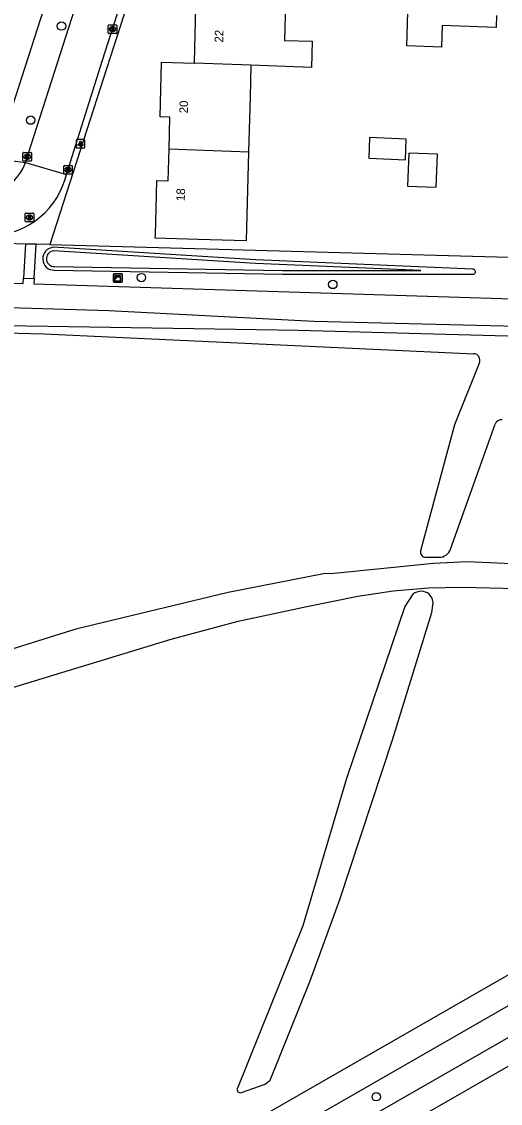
# Model space of a CAD drawing. Extents: x 158461 to 159795, y 387220 to 388672.
# Drawn here: x 159438.9 to 159494.9, y 387610.7 to 387737.1 of the extents above; entities that cross this region are included whole.
import ezdxf

# ---------------------------------------------------------------- set-up
doc = ezdxf.new("R2010")
doc.units = 0
for name, color, linetype in [('IMGEO_Boom', 7, 'Continuous'), ('IMGEO_Fietspad_gesloten', 7, 'Continuous'), ('IMGEO_Groenvoorziening', 7, 'Continuous'), ('IMGEO_Kast', 7, 'Continuous'), ('IMGEO_Kolk', 7, 'Continuous'), ('IMGEO_Lichtpunt', 7, 'Continuous'), ('IMGEO_Pand', 7, 'Continuous'), ('IMGEO_Pand_nummerreeks', 7, 'Continuous'), ('IMGEO_Rijbaan_lokaal_open', 7, 'Continuous'), ('IMGEO_Rioolput', 7, 'Continuous'), ('IMGEO_Voetpad_halfverhard', 7, 'Continuous'), ('IMGEO_Voetpad_onverhard', 7, 'Continuous'), ('IMGEO_Voetpad_open', 7, 'Continuous'), ('IMGEO_Waterloop', 7, 'Continuous')]:
    doc.layers.add(name, color=color, linetype=linetype)

msp = doc.modelspace()

# ---------------------------------------------------------------- linework, layer by layer
at = {"layer": 'IMGEO_Boom'}
for centre in [(159443.6, 387736.61), (159440, 387725.62), (159452.94, 387707.23), (159475.29, 387706.42), (159480.36, 387611.52)]:
    msp.add_circle(centre, 0.489, dxfattribs=at)
at = {"layer": 'IMGEO_Fietspad_gesloten'}
for points in [[(159371.38, 387548.12), (159385.1, 387555.05), (159394.71, 387560.44), (159619.51, 387689.42)], [(159607.8, 387679.41), (159396.15, 387557.86), (159386.49, 387552.45), (159374.55, 387546.42), (159357, 387538.15)]]:
    msp.add_lwpolyline(points, dxfattribs=at)
at = {"layer": 'IMGEO_Groenvoorziening'}
for points in [[(159442.22, 387711.09), (159524.07, 387708.84)], [(159491.66, 387708.21), (159466.28, 387709.3), (159442.64, 387710.77)], [(159442.75, 387708.09), (159469.4, 387707.61), (159491.56, 387707.62)]]:
    msp.add_lwpolyline(points, dxfattribs=at)
for centre, radius, start, end in [((159442.75, 387709.43), 1.34, 94.5603, 270.3239), ((159491.64, 387707.91), 0.302, 253.2461, 86.3836)]:
    msp.add_arc(centre, radius, start, end, dxfattribs=at)
at = {"layer": 'IMGEO_Kast'}
for p, q in [((159449.68, 387706.76), (159449.68, 387707.6)), ((159449.68, 387707.6), (159449.68, 387706.76)), ((159449.75, 387707.68), (159450.59, 387707.68)), ((159450.59, 387707.68), (159449.75, 387707.68)), ((159450.68, 387707.61), (159450.68, 387706.77)), ((159450.68, 387706.77), (159450.68, 387707.61)), ((159450.6, 387706.69), (159449.76, 387706.69)), ((159449.76, 387706.69), (159450.6, 387706.69))]:
    msp.add_line(p, q, dxfattribs=at)
for points in [[(159449.87, 387707.48), (159450.47, 387707.48), (159450.47, 387707.39), (159449.87, 387707.39), (159449.87, 387707.48)], [(159449.87, 387707.3), (159450.47, 387707.3), (159450.47, 387706.81), (159449.87, 387706.81), (159449.87, 387707.3)]]:
    msp.add_lwpolyline(points, dxfattribs=at)
msp.add_circle((159449.96, 387707.15), 0.0377, dxfattribs=at)
for centre, start, end in [((159449.76, 387707.61), 92.4484, 184.2845), ((159449.76, 387707.61), 92.4484, 184.2845), ((159450.6, 387707.61), 2.4484, 94.2845), ((159450.6, 387707.61), 2.4484, 94.2845), ((159449.76, 387706.76), 182.4484, 274.2845), ((159449.76, 387706.76), 182.4484, 274.2845), ((159450.6, 387706.76), 272.4484, 4.2845), ((159450.6, 387706.76), 272.4484, 4.2845)]:
    msp.add_arc(centre, 0.0779, start, end, dxfattribs=at)
at = {"layer": 'IMGEO_Kolk'}
for p, q in [((159449.05, 387735.81), (159449.05, 387736.66)), ((159449.13, 387736.74), (159449.98, 387736.74)), ((159449.54, 387736.52), (159449.57, 387736.52)), ((159449.56, 387735.96), (159449.54, 387735.96)), ((159450.05, 387736.66), (159450.05, 387735.81)), ((159449.98, 387735.74), (159449.13, 387735.74)), ((159439.1, 387720.92), (159439.1, 387721.77)), ((159439.17, 387721.85), (159440.03, 387721.85)), ((159440.03, 387720.84), (159439.17, 387720.84)), ((159439.61, 387721.07), (159439.58, 387721.07)), ((159439.59, 387721.62), (159439.61, 387721.62)), ((159440.1, 387721.77), (159440.1, 387720.92)), ((159443.86, 387719.39), (159443.86, 387720.24)), ((159443.94, 387720.31), (159444.79, 387720.31)), ((159444.35, 387720.09), (159444.37, 387720.09)), ((159444.37, 387719.53), (159444.35, 387719.53)), ((159444.86, 387720.24), (159444.86, 387719.39)), ((159444.79, 387719.31), (159443.94, 387719.31))]:
    msp.add_line(p, q, dxfattribs=at)
for points in [[(159449.05, 387735.81), (159449.05, 387736.66)], [(159449.13, 387736.74), (159449.98, 387736.74)], [(159449.37, 387736.44), (159449.5, 387736.44), (159449.5, 387736.29), (159449.63, 387736.44), (159449.79, 387736.44), (159449.65, 387736.29), (159449.8, 387736.04), (159449.65, 387736.04), (159449.56, 387736.2), (159449.5, 387736.14), (159449.5, 387736.04), (159449.37, 387736.04), (159449.37, 387736.44)], [(159450.05, 387736.66), (159450.05, 387735.81)], [(159449.98, 387735.74), (159449.13, 387735.74)], [(159439.1, 387720.92), (159439.1, 387721.77)], [(159439.17, 387721.85), (159440.03, 387721.85)], [(159440.03, 387720.84), (159439.17, 387720.84)], [(159439.42, 387721.54), (159439.54, 387721.54), (159439.54, 387721.39), (159439.67, 387721.54), (159439.84, 387721.54), (159439.69, 387721.39), (159439.84, 387721.14), (159439.69, 387721.14), (159439.61, 387721.31), (159439.54, 387721.24), (159439.54, 387721.14), (159439.42, 387721.14), (159439.42, 387721.54)], [(159440.1, 387721.77), (159440.1, 387720.92)], [(159443.86, 387719.39), (159443.86, 387720.24)], [(159443.94, 387720.31), (159444.79, 387720.31)], [(159444.18, 387720.01), (159444.31, 387720.01), (159444.31, 387719.86), (159444.43, 387720.01), (159444.6, 387720.01), (159444.45, 387719.86), (159444.61, 387719.61), (159444.45, 387719.61), (159444.37, 387719.78), (159444.31, 387719.71), (159444.31, 387719.61), (159444.18, 387719.61), (159444.18, 387720.01)], [(159444.86, 387720.24), (159444.86, 387719.39)], [(159444.79, 387719.31), (159443.94, 387719.31)]]:
    msp.add_lwpolyline(points, dxfattribs=at)
for centre, start, end in [((159449.13, 387736.66), 91.552, 178.448), ((159449.13, 387736.66), 91.552, 178.448), ((159449.98, 387736.66), 1.552, 88.448), ((159449.98, 387736.66), 1.552, 88.448), ((159449.13, 387735.81), 181.552, 268.448), ((159449.13, 387735.81), 181.552, 268.448), ((159449.98, 387735.81), 271.552, 358.448), ((159449.98, 387735.81), 271.552, 358.448), ((159439.17, 387721.77), 91.552, 178.448), ((159439.17, 387721.77), 91.552, 178.448), ((159439.17, 387720.92), 181.552, 268.448), ((159439.17, 387720.92), 181.552, 268.448), ((159440.02, 387721.77), 1.552, 88.448), ((159440.02, 387721.77), 1.552, 88.448), ((159440.02, 387720.92), 271.552, 358.448), ((159440.02, 387720.92), 271.552, 358.448), ((159443.94, 387720.24), 91.552, 178.448), ((159443.94, 387720.24), 91.552, 178.448), ((159444.79, 387720.24), 1.552, 88.448), ((159444.79, 387720.24), 1.552, 88.448), ((159443.94, 387719.39), 181.552, 268.448), ((159443.94, 387719.39), 181.552, 268.448), ((159444.79, 387719.39), 271.552, 358.448), ((159444.79, 387719.39), 271.552, 358.448)]:
    msp.add_arc(centre, 0.0765, start, end, dxfattribs=at)
for centre, major_axis, ratio, start_param, end_param in [((159449.54, 387736.24), (-0.387, 0.002), 0.722429, 4.712389, 7.853982), ((159449.56, 387736.24), (-0.39, 0.002), 0.717154, 1.570796, 4.712389), ((159439.59, 387721.34), (-0.387, 0.002), 0.722429, 4.712389, 7.853982), ((159439.61, 387721.34), (-0.39, 0.002), 0.717154, 1.570796, 4.712389), ((159444.35, 387719.81), (-0.387, 0.002), 0.722429, 4.712389, 7.853982), ((159444.37, 387719.81), (-0.39, 0.002), 0.717154, 1.570796, 4.712389)]:
    msp.add_ellipse(centre, major_axis=major_axis, ratio=ratio, start_param=start_param, end_param=end_param, dxfattribs=at)
at = {"layer": 'IMGEO_Lichtpunt'}
for p, q in [((159445.31, 387723.27), (159445.31, 387722.46)), ((159445.31, 387723.27), (159445.31, 387722.46)), ((159446.22, 387723.37), (159445.41, 387723.37)), ((159446.22, 387723.37), (159445.41, 387723.37)), ((159446.31, 387722.46), (159446.31, 387723.27)), ((159446.31, 387722.46), (159446.31, 387723.27)), ((159445.41, 387722.37), (159446.22, 387722.37)), ((159445.41, 387722.37), (159446.22, 387722.37))]:
    msp.add_line(p, q, dxfattribs=at)
for points in [[(159445.69, 387722.93), (159445.73, 387722.91), (159445.54, 387722.64), (159445.5, 387722.67), (159445.69, 387722.93)], [(159445.79, 387722.89), (159445.84, 387722.89), (159445.84, 387722.56), (159445.79, 387722.56), (159445.79, 387722.89)], [(159445.9, 387722.91), (159445.94, 387722.93), (159446.12, 387722.67), (159446.09, 387722.64), (159445.9, 387722.91)]]:
    msp.add_lwpolyline(points, dxfattribs=at)
msp.add_circle((159445.81, 387723.07), 0.0994, dxfattribs=at)
for centre, start, end in [((159445.41, 387723.27), 90, 180), ((159445.41, 387723.27), 90, 180), ((159446.22, 387723.27), 0, 90), ((159446.22, 387723.27), 0, 90), ((159445.41, 387722.46), 180, 270), ((159445.41, 387722.46), 180, 270), ((159446.22, 387722.46), 270, 0), ((159446.22, 387722.46), 270, 360)]:
    msp.add_arc(centre, 0.0946, start, end, dxfattribs=at)
at = {"layer": 'IMGEO_Pand'}
for points in [[(159494.4, 387737.85), (159494.36, 387736.44), (159488.08, 387736.67), (159487.98, 387734.14), (159483.92, 387734.29), (159484.07, 387738.24), (159484.27, 387743.8), (159484.46, 387748.79), (159491.06, 387748.55), (159491.01, 387747.25), (159494.74, 387747.12)], [(159459.13, 387732.27), (159459.14, 387732.4), (159459.31, 387738.77), (159460.65, 387738.74), (159460.76, 387742.46)], [(159469.83, 387742.14), (159469.63, 387734.92), (159472.88, 387734.83), (159472.8, 387731.79), (159465.73, 387732.04)], [(159456.17, 387722.25), (159456.27, 387725.98), (159455.11, 387726.01), (159455.28, 387732.41), (159459.13, 387732.27)], [(159465.73, 387732.04), (159459.13, 387732.27)], [(159465.73, 387732.04), (159465.62, 387728.35), (159465.45, 387721.92)], [(159479.48, 387721.16), (159483.77, 387721), (159483.86, 387723.41), (159479.57, 387723.58), (159479.48, 387721.16)], [(159465.45, 387721.92), (159465.16, 387711.53), (159459.55, 387711.68), (159454.56, 387711.82), (159454.57, 387712.3), (159454.65, 387715.3), (159454.74, 387718.56), (159456.07, 387718.52), (159456.17, 387722.25)], [(159456.17, 387722.25), (159465.45, 387721.92)], [(159484.01, 387717.91), (159487.38, 387717.79), (159487.53, 387721.64), (159484.15, 387721.77), (159484.01, 387717.91)]]:
    msp.add_lwpolyline(points, dxfattribs=at)
at = {"layer": 'IMGEO_Rijbaan_lokaal_open'}
for points in [[(159439.39, 387720.69), (159446.17, 387741.8), (159448.74, 387750), (159450.31, 387754.99)], [(159444.19, 387719.26), (159448.4, 387732.61), (159453.94, 387750), (159455.1, 387753.65)], [(159439.39, 387720.69), (159444.19, 387719.26)], [(159443.99, 387718.62), (159444.19, 387719.26)]]:
    msp.add_lwpolyline(points, dxfattribs=at)
for centre, radius, start, end in [((159434.56, 387722.24), 5.07, 268.1368, 342.2037), ((159435.14, 387721.41), 9.28, 268.0816, 342.4891)]:
    msp.add_arc(centre, radius, start, end, dxfattribs=at)
at = {"layer": 'IMGEO_Rioolput'}
for p, q in [((159439.36, 387713.82), (159439.36, 387714.68)), ((159439.44, 387714.75), (159440.29, 387714.75)), ((159439.85, 387714.53), (159439.88, 387714.53)), ((159440.36, 387714.68), (159440.36, 387713.82)), ((159440.29, 387713.75), (159439.44, 387713.75)), ((159439.87, 387713.97), (159439.85, 387713.97))]:
    msp.add_line(p, q, dxfattribs=at)
for points in [[(159439.36, 387713.82), (159439.36, 387714.68)], [(159439.44, 387714.75), (159440.29, 387714.75)], [(159439.95, 387714.45), (159439.7, 387714.45), (159439.7, 387714.05)], [(159440.36, 387714.68), (159440.36, 387713.82)], [(159440.29, 387713.75), (159439.44, 387713.75)], [(159439.7, 387714.05), (159439.82, 387714.05), (159439.82, 387714.21), (159439.84, 387714.21)], [(159439.88, 387714.37), (159439.82, 387714.37), (159439.82, 387714.29)], [(159439.82, 387714.29), (159439.88, 387714.29)], [(159439.88, 387714.18), (159439.95, 387714.05), (159440.09, 387714.05), (159440.03, 387714.18)]]:
    msp.add_lwpolyline(points, dxfattribs=at)
for centre, radius, start, end in [((159439.44, 387714.68), 0.0765, 91.552, 178.448), ((159439.44, 387714.68), 0.0765, 91.552, 178.448), ((159439.95, 387714.34), 0.109, 350.3612, 89.416), ((159440.29, 387714.68), 0.0765, 1.552, 88.448), ((159440.29, 387714.68), 0.0765, 1.552, 88.448), ((159439.44, 387713.83), 0.0765, 181.552, 268.448), ((159439.44, 387713.83), 0.0765, 181.552, 268.448), ((159439.83, 387714.16), 0.0533, 26.0293, 88.6989), ((159439.88, 387714.27), 0.0964, 77.0061, 93.1865), ((159439.86, 387714.48), 0.19, 274.7715, 282.9687), ((159439.9, 387714.33), 0.0378, 276.6634, 79.6772), ((159439.95, 387714.34), 0.112, 277.5842, 350.9817), ((159439.93, 387714.12), 0.108, 29.5134, 73.7905), ((159440.29, 387713.83), 0.0765, 271.552, 358.448), ((159440.29, 387713.83), 0.0765, 271.552, 358.448)]:
    msp.add_arc(centre, radius, start, end, dxfattribs=at)
for centre, major_axis, ratio, start_param, end_param in [((159439.85, 387714.25), (-0.387, 0.002), 0.722429, 4.712389, 7.853982), ((159439.87, 387714.25), (-0.39, 0.002), 0.717154, 1.570796, 4.712389)]:
    msp.add_ellipse(centre, major_axis=major_axis, ratio=ratio, start_param=start_param, end_param=end_param, dxfattribs=at)
at = {"layer": 'IMGEO_Voetpad_halfverhard'}
for points in [[(159527.03, 387700.22), (159500, 387701.43), (159473.06, 387702.09), (159449.13, 387703.36), (159367.77, 387705.78), (159278.69, 387708.88)], [(159433.35, 387706.71), (159439.11, 387706.54), (159439.15, 387707.16)], [(159440.4, 387707.12), (159440.37, 387706.5), (159500, 387704.62), (159528.57, 387703.64)]]:
    msp.add_lwpolyline(points, dxfattribs=at)
at = {"layer": 'IMGEO_Voetpad_onverhard'}
for points in [[(159518.54, 387672.15), (159515.47, 387672.93), (159490.97, 387674), (159487.06, 387673.82), (159475.44, 387672.65), (159474.21, 387672.63), (159463.07, 387670.44), (159445.26, 387666.13), (159425.56, 387660), (159419.84, 387658.37), (159415.07, 387657.46), (159410.25, 387656.78), (159398.6, 387655.46), (159394.67, 387655.24), (159382.19, 387655.39), (159371.3, 387655.82), (159361.86, 387657.07), (159352.08, 387659.15), (159345, 387660.76), (159335.4, 387664.08)], [(159334.64, 387661.46), (159343.6, 387658.58), (159354.54, 387655.84), (159365.84, 387653.38), (159376.61, 387651.7), (159383.67, 387651), (159388.49, 387650.94), (159393.13, 387651.01), (159395.15, 387650.83), (159400.34, 387651.31), (159403.83, 387651.8), (159414.8, 387654.24), (159432.12, 387657.77), (159437.26, 387659.14), (159456.4, 387664.99), (159464.25, 387667.09), (159472.27, 387668.78), (159478.23, 387670.01), (159482.32, 387670.62), (159486.48, 387670.98), (159490.4, 387671.04), (159500, 387670.81), (159514.02, 387670.5), (159517.73, 387669.47)]]:
    msp.add_lwpolyline(points, dxfattribs=at)
at = {"layer": 'IMGEO_Voetpad_open'}
for points in [[(159436.4, 387722.74), (159445.18, 387750), (159449.77, 387764.27)], [(159455.16, 387751.17), (159454.78, 387750), (159442.22, 387711.09)], [(159435.27, 387721.2), (159439.39, 387720.69)], [(159439.41, 387711.14), (159371.79, 387713.47)], [(159439.41, 387711.14), (159439.15, 387707.16)], [(159440.63, 387711.14), (159439.41, 387711.14)], [(159440.4, 387707.12), (159440.63, 387711.14)], [(159442.22, 387711.09), (159440.63, 387711.14)], [(159439.15, 387707.16), (159440.4, 387707.12)], [(159371.38, 387548.12), (159370.41, 387549.98), (159371.83, 387550.87), (159382.57, 387556.93), (159403.29, 387569.07), (159428.1, 387583.36), (159457.91, 387600.39), (159500, 387624.61), (159516.43, 387634.06), (159540.86, 387648.07), (159564.28, 387661.53), (159589.73, 387676.11), (159617.89, 387692.24), (159619.51, 387689.42)], [(159506.26, 387631.77), (159500, 387628.18), (159451.58, 387600.37), (159412.72, 387578.36), (159393.23, 387567.02), (159370.86, 387553.85), (159313.69, 387520.97), (159310.4, 387519.07)]]:
    msp.add_lwpolyline(points, dxfattribs=at)
at = {"layer": 'IMGEO_Waterloop'}
for points in [[(159485.58, 387708.04), (159466.26, 387708.88), (159442.66, 387710.34), (159442.52, 387710.31), (159442.38, 387710.26), (159442.24, 387710.19), (159442.12, 387710.09), (159442.02, 387709.97), (159441.93, 387709.84), (159441.88, 387709.7), (159441.84, 387709.55), (159441.84, 387709.39), (159441.86, 387709.24), (159441.9, 387709.09), (159441.97, 387708.95), (159442.07, 387708.83), (159442.18, 387708.72), (159442.3, 387708.63), (159442.45, 387708.57), (159442.6, 387708.53), (159442.77, 387708.52), (159469.4, 387708.04), (159485.58, 387708.04)], [(159523.96, 387699.43), (159500, 387700.26), (159471.26, 387701.05), (159434.66, 387701.64), (159404.5, 387702.89), (159358.22, 387704.27), (159332.37, 387705.52), (159280.11, 387707.46)], [(159280.05, 387706.47), (159303.98, 387705.4), (159310.9, 387705.24), (159356.49, 387703.32), (159396.68, 387701.8), (159441.57, 387700.67), (159491.75, 387698.33)], [(159492.42, 387697.31), (159489.51, 387690.02), (159485.52, 387675.29)], [(159489.05, 387675.49), (159494.25, 387690.09)], [(159486.18, 387674.55), (159487.72, 387674.55)], [(159484.65, 387670.23), (159483.7, 387668.81), (159476.9, 387648.72), (159471.8, 387631.49), (159464.14, 387612.53)], [(159464.63, 387612.01), (159467.37, 387612.97), (159467.98, 387613.47), (159472.65, 387625.06), (159476.11, 387634.58), (159482.28, 387653.23), (159486.85, 387668.09), (159487.01, 387669.21), (159486.88, 387669.76), (159486.55, 387670.23)]]:
    msp.add_lwpolyline(points, dxfattribs=at)
for centre, radius, start, end in [((159491.72, 387697.58), 0.75, 338.3133, 87.4277), ((159495, 387689.82), 0.803, 83.9805, 160.4579), ((159486.14, 387675.18), 0.627, 170.0508, 273.5256), ((159487.72, 387675.96), 1.41, 269.8414, 340.4758), ((159485.6, 387669.08), 1.49, 50.1748, 129.5839), ((159464.5, 387612.38), 0.395, 157.5994, 289.5953)]:
    msp.add_arc(centre, radius, start, end, dxfattribs=at)

# ---------------------------------------------------------------- texts
at = {"layer": 'IMGEO_Pand_nummerreeks'}
for s, rotation, p in [('22', 88.4188, (159462.48, 387734.67)), ('20', 87.9834, (159458.35, 387726.4)), ('18', 87.9818, (159457.99, 387716.15))]:
    msp.add_text(s, height=1, rotation=rotation, dxfattribs=at).set_placement(p)

doc.saveas('drawing.dxf')
